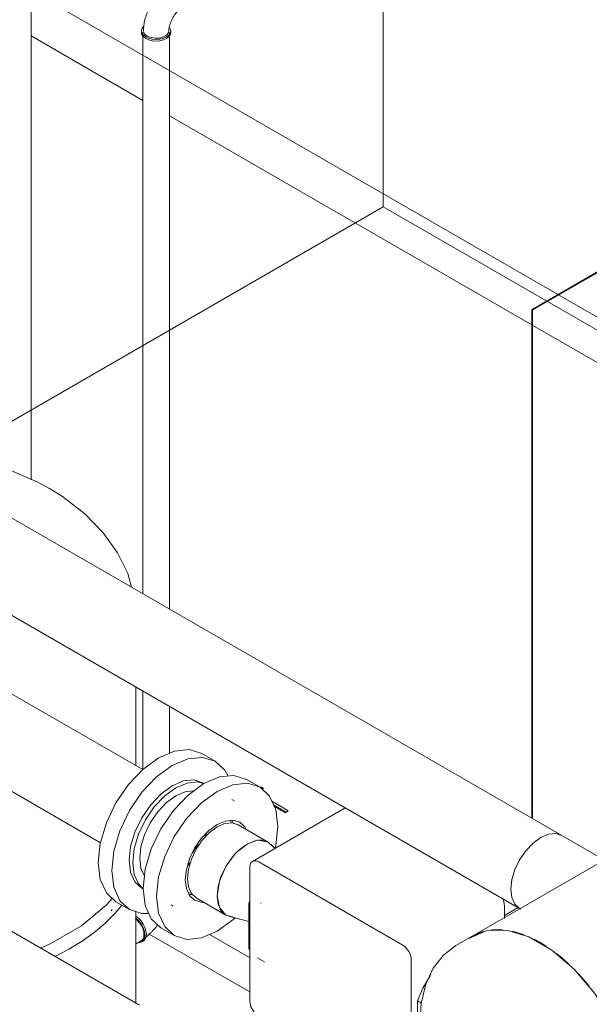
# Model space of a CAD drawing. Header units: metres. Extents: x -54598 to 1827199, y -329446 to -256744.
# Tile 407 of 474: x 222261 to 223159, y -285430 to -283878. Entities that reach past the tile are written whole.
import ezdxf

# ---------------------------------------------------------------- set-up
doc = ezdxf.new("R2010")
doc.units = ezdxf.units.M
for name, color, linetype, lineweight in [('G-ANNO-SYMB', 7, 'Continuous', 9), ('M-EQPM', 7, 'Continuous', 20), ('M-HVAC-DUCT', 70, 'Continuous', 20), ('P-PIPE', 7, 'Continuous', 20)]:
    doc.layers.add(name, color=color, linetype=linetype, lineweight=lineweight)

# ---------------------------------------------------------------- blocks, each defined once
blk = doc.blocks.new('PREXTHERM RSW 1890 - PREXTHERM RSW 1890-566327-AKS22')
at = {"layer": 'M-EQPM'}
for p, q in [((12790.5, 16565.6), (12966.4, 16464)), ((14183.3, 16483), (13579.8, 16134.6)), ((13581.2, 16133.8), (14184.7, 16482.2)), ((13008.6, 16439.6), (13579.4, 16110.1)), ((13579.3, 16133.6), (13579.3, 16110.4)), ((13580.7, 16109.6), (13580.7, 16132.8)), ((13579.3, 16109.1), (13579.3, 15332.8)), ((13580.7, 15332), (13580.7, 16108.3)), ((13580.8, 16109.3), (14368.3, 15654.6)), ((12976.7, 15149.9), (13135, 15058.6)), ((13071.5, 15149.2), (13134.6, 15112.7))]:
    blk.add_line(p, q, dxfattribs=at)
for points in [[(13579.8, 16134.6, 0), (13579.7, 16134.5, 0), (13579.5, 16134.4, 0), (13579.4, 16134.2, 0), (13579.3, 16134, 0), (13579.3, 16133.8, 0), (13579.3, 16133.6, 0)], [(13580.7, 16132.8, 0), (13580.7, 16133, 0), (13580.7, 16133.2, 0), (13580.8, 16133.4, 0), (13580.9, 16133.5, 0), (13581.1, 16133.7, 0), (13581.2, 16133.8, 0)], [(13579.3, 16110.4, 0), (13579.3, 16110.3, 0), (13579.3, 16110.1, 0), (13579.4, 16110.1, 0), (13579.5, 16110, 0), (13579.7, 16110, 0), (13579.8, 16110.1, 0)], [(13579.8, 16110.1, 0), (13579.7, 16110, 0), (13579.5, 16109.9, 0), (13579.4, 16109.7, 0), (13579.3, 16109.5, 0), (13579.3, 16109.3, 0), (13579.3, 16109.1, 0)], [(13580.8, 16109.3, 0), (13580.7, 16109.3, 0), (13580.7, 16109.5, 0), (13580.7, 16109.6, 0)], [(13580.7, 16108.3, 0), (13580.7, 16108.5, 0), (13580.7, 16108.7, 0), (13580.8, 16108.9, 0), (13580.9, 16109, 0), (13581.1, 16109.2, 0)]]:
    blk.add_polyline3d(points, dxfattribs=at)
blk = doc.blocks.new('Reflex_N - Reflex N500 grey-733570-AKS22')
at = {"layer": 'M-EQPM', "color": 22}
for p, q in [((12955.5, 15415.4), (12955.5, 15539.4)), ((12916.6, 15186.5), (12918.4, 15188.7)), ((12955.5, 15040.7), (12955.5, 15185.4))]:
    blk.add_line(p, q, dxfattribs=at)
for points in [[(12577.6, 15911.1, 0), (12583.9, 15911.5, 0), (12641.7, 15908.5, 0), (12698.1, 15899.1, 0), (12751.4, 15883.7, 0), (12800.2, 15862.9, 0), (12819.5, 15852.5, 0)], [(12282.7, 15799.2, 0), (12295.5, 15812.4, 0), (12330.8, 15839.7, 0), (12372.3, 15863.7, 0), (12384.7, 15869, 0)], [(12948.7, 15696.9, 0), (12942.7, 15718, 0), (12926.7, 15751, 0), (12904.3, 15782.6, 0), (12875.4, 15812.4, 0), (12840.1, 15839.7, 0), (12819.5, 15852.5, 0)], [(12805.6, 15127.7, 0), (12821.8, 15135, 0), (12870.1, 15162.9, 0), (12908.7, 15195.4, 0), (12918.8, 15206.6, 0)], [(12933.4, 15195.5, 0), (12929.5, 15190.4, 0), (12922.6, 15182.5, 0), (12915.3, 15174.7, 0), (12907.4, 15167.1, 0), (12898.9, 15159.7, 0), (12890, 15152.5, 0), (12880.7, 15145.5, 0), (12870.8, 15138.7, 0), (12860.5, 15132.2, 0), (12849.8, 15126, 0), (12838.6, 15119.9, 0), (12827.7, 15114.5, 0)]]:
    blk.add_polyline3d(points, dxfattribs=at)
blk = doc.blocks.new('ADSK_ЧугунРезьба_Угольник_ГОСТ8946-75 - Неоцинкованные-733586-AKS22')
at = {"layer": 'P-PIPE', "color": 22}
for p, q in [((12955.1, 15184.6), (12955.9, 15185.5)), ((12965, 15137.6), (12967.3, 15138.9))]:
    blk.add_line(p, q, dxfattribs=at)
for points in [[(12959.4, 15136.6, 0), (12961.6, 15136.5, 0), (12965, 15137.6, 0), (12967.6, 15140, 0), (12969.3, 15143.6, 0), (12969.8, 15148.2, 0), (12969.3, 15153.4, 0), (12967.6, 15158.9, 0), (12965, 15164.4, 0), (12961.6, 15169.3, 0), (12957.7, 15173.5, 0), (12955.1, 15175.5, 0)], [(12955.7, 15177.9, 0), (12959.9, 15174.8, 0), (12963.9, 15170.6, 0), (12967.3, 15165.7, 0), (12969.9, 15160.2, 0), (12971.5, 15154.7, 0), (12972.1, 15149.5, 0), (12971.5, 15144.9, 0), (12969.9, 15141.3, 0), (12967.3, 15138.9, 0), (12966.1, 15138.3, 0)], [(12990.1, 15164.4, 0), (12988.8, 15162.6, 0), (12987.4, 15160.9, 0), (12986, 15159.1, 0), (12984.6, 15157.4, 0), (12983.1, 15155.8, 0), (12981.5, 15154.2, 0), (12980, 15152.6, 0), (12978.4, 15151.1, 0), (12976.7, 15149.6, 0), (12975.1, 15148.2, 0), (12973.4, 15146.8, 0), (12971.6, 15145.5, 0), (12969.9, 15144.3, 0), (12968, 15143.1, 0), (12966.2, 15141.9, 0), (12965.7, 15141.7, 0)]]:
    blk.add_polyline3d(points, dxfattribs=at)
blk = doc.blocks.new('PREXTHERM RSW 1250 - PREXTHERM RSW 1250-733596-AKS22')
at = {"layer": 'M-EQPM'}
blk.add_line((12961.4, 15037.6), (12275.2, 15433.8), dxfattribs=at)
blk = doc.blocks.new('TOP S - TOP-S 80_20 DM PN10_400-706277-AKS22')
at = {"layer": 'M-EQPM'}
for p, q in [((13285.4, 15348.9), (13139.1, 15264.5)), ((13375.4, 15132.9), (13149.1, 15263.5)), ((13135, 15255.4), (13135, 15044.7)), ((13133.6, 15197.9), (13134.8, 15201.3)), ((13133.6, 15126.7), (13133.6, 15197.9)), ((13133.6, 15197.9), (13135, 15197)), ((13153, 15199.2), (13152.5, 15197.9)), ((13536.6, 15193.3), (13536.6, 15174.3)), ((13536.6, 15179.4), (13557.8, 15191.7)), ((13134.8, 15124.6), (13133.6, 15126.7)), ((13135, 15125.9), (13133.6, 15126.7)), ((13147.2, 15112.4), (13158.5, 15105.9)), ((13389.5, 14897.7), (13389.5, 15108.4)), ((13399.4, 14973.2), (13399.4, 15044.4)), ((13399.4, 15044.4), (13405.6, 15040.8)), ((13149.1, 15020.2), (13375.4, 14889.6)), ((13409.2, 14967.6), (13399.4, 14973.2)), ((13385.4, 14888.6), (13426.2, 14912.1))]:
    blk.add_line(p, q, dxfattribs=at)
for points in [[(13149.1, 15263.5, 0), (13145.5, 15265.1, 0), (13142.1, 15265.4, 0), (13139.1, 15264.5, 0), (13136.9, 15262.4, 0), (13135.5, 15259.3, 0), (13135, 15255.4, 0)], [(13533.2, 15206, 0), (13534.7, 15202.6, 0), (13536.1, 15197.8, 0), (13536.6, 15193.3, 0)], [(13389.5, 15108.4, 0), (13389.1, 15112.9, 0), (13387.7, 15117.6, 0), (13385.4, 15122.3, 0), (13382.5, 15126.6, 0), (13379.1, 15130.2, 0), (13375.4, 15132.9, 0)], [(13399.4, 15044.4, 0), (13407.9, 15064.6, 0), (13419.1, 15084, 0), (13420.5, 15086.1, 0)], [(13135, 15044.7, 0), (13135.5, 15040.2, 0), (13136.9, 15035.4, 0), (13139.1, 15030.8, 0), (13142.1, 15026.5, 0), (13145.5, 15022.9, 0), (13149.1, 15020.2, 0)], [(13410.9, 14960.3, 0), (13407.9, 14962.6, 0), (13399.4, 14973.2, 0)], [(13375.4, 14889.6, 0), (13379.1, 14888, 0), (13382.5, 14887.7, 0), (13385.4, 14888.6, 0), (13387.7, 14890.7, 0), (13389.1, 14893.8, 0), (13389.5, 14897.7, 0)]]:
    blk.add_polyline3d(points, dxfattribs=at)
blk = doc.blocks.new('ADSK_СтальСварка_Переход_ГОСТ17378-2001 - Исполнение 2-733603-AKS22')
at = {"layer": 'P-PIPE', "color": 5}
for p, q in [((13175, 15285), (13168.8, 15291.3)), ((13103.1, 15177.5), (13133.6, 15169.5))]:
    blk.add_line(p, q, dxfattribs=at)
for points in [[(13083.7, 15210.2, 0), (13087.3, 15233.1, 0), (13097.5, 15256.6, 0), (13112.7, 15277.2, 0), (13130.7, 15291.7, 0), (13146.8, 15297.7, 0)], [(13147.5, 15297.8, 0), (13148.7, 15297.9, 0), (13164, 15295, 0), (13171.9, 15287.4, 0)], [(13108, 15176.7, 0), (13097.5, 15179.8, 0), (13087.3, 15191.5, 0), (13083.7, 15210.2, 0)]]:
    blk.add_polyline3d(points, dxfattribs=at)
blk = doc.blocks.new('Tecofi_CB4450_Клапан обратный межфланцевый - Клапан обратный двухстворчатый межфланцевый_CB 4450-733621-AKS22')
at = {"layer": 'P-PIPE', "color": 5}
for p, q in [((13063.1, 15387.3), (13061, 15388.5)), ((13153.7, 15381.4), (13151.2, 15381.4)), ((13153.4, 15379.4), (13156.4, 15379.8)), ((13156.4, 15379.8), (13153.7, 15381.4)), ((13156.4, 15378.2), (13154.9, 15378)), ((13156.4, 15379.8), (13156.4, 15378.2)), ((13110.5, 15360), (13107, 15362)), ((13195, 15344.9), (13170, 15359.4)), ((13172.5, 15353.8), (13191.5, 15342.8)), ((13191.5, 15341.2), (13173.5, 15351.6)), ((13191.5, 15342.8), (13195, 15344.9)), ((13195, 15343.3), (13191.5, 15341.2)), ((13191.5, 15342.8), (13191.5, 15341.2)), ((13195, 15344.9), (13195, 15343.3)), ((13104.5, 15329.2), (13106, 15325.2)), ((13106, 15325.2), (13104.5, 15329.2)), ((13064.6, 15302.3), (13066.3, 15307.9)), ((13066.3, 15307.9), (13064.6, 15302.3)), ((13037.3, 15257.8), (13041.4, 15262.2)), ((13041.4, 15262.2), (13037.3, 15257.8)), ((12965, 15222.3), (12967.1, 15221)), ((13042.4, 15214.9), (13038.1, 15214.2)), ((13038.1, 15214.2), (13042.4, 15214.9)), ((13011, 15195.7), (13014.5, 15193.7))]:
    blk.add_line(p, q, dxfattribs=at)
for points in [[(12945.1, 15266.2, 0), (12947.4, 15287.8, 0), (12954.2, 15310.6, 0), (12965, 15333.1, 0), (12979, 15353.7, 0), (12995.4, 15371, 0), (13013, 15383.8, 0), (13030.5, 15391.2, 0), (13046.9, 15392.9, 0), (13061, 15388.5, 0)], [(13062.3, 15387.3, 0), (13052.6, 15389.6, 0), (13036.2, 15388, 0), (13018.6, 15380.5, 0), (13001.1, 15367.7, 0), (12984.7, 15350.4, 0), (12970.6, 15329.8, 0), (12959.8, 15307.4, 0), (12953.1, 15284.6, 0), (12950.7, 15262.9, 0)], [(12961.7, 15269.3, 0), (12963.6, 15287.4, 0), (12969.3, 15306.5, 0), (12978.4, 15325.4, 0), (12990.2, 15342.6, 0), (13003.9, 15357.1, 0), (13018.6, 15367.9, 0), (13033.4, 15374.1, 0), (13046.6, 15375.5, 0)], [(13045, 15277.7, 0), (13049.2, 15284.5, 0), (13053, 15291.5, 0)], [(12965, 15222.3, 0), (12954.2, 15232.3, 0), (12947.4, 15247.2, 0), (12945.1, 15266.2, 0)], [(12950.7, 15262.9, 0), (12953.1, 15244, 0), (12959.8, 15229, 0), (12966.7, 15221.7, 0)], [(12969, 15241.2, 0), (12963.6, 15253.4, 0), (12961.7, 15269.3, 0)]]:
    blk.add_polyline3d(points, dxfattribs=at)
blk = doc.blocks.new('VM_Фланец_ГОСТ 332591 - VM_Фланец_ГОСТ 33259-2015-733625-AKS22')
at = {"layer": 'P-PIPE'}
for p, q in [((13080.5, 15422.3), (13059.3, 15434.6)), ((12924.3, 15200.7), (12945.5, 15188.5))]:
    blk.add_line(p, q, dxfattribs=at)
for points in [[(12896.3, 15262.5, 0), (12899.6, 15292.9, 0), (12909.1, 15325, 0), (12924.3, 15356.6, 0), (12944, 15385.5, 0), (12967.1, 15409.8, 0), (12991.8, 15427.9, 0), (13016.5, 15438.4, 0), (13039.5, 15440.7, 0), (13059.3, 15434.6, 0)], [(13100.6, 15399.6, 0), (13095.6, 15408.2, 0), (13080.5, 15422.3, 0), (13060.7, 15428.4, 0), (13037.7, 15426.1, 0), (13013, 15415.6, 0), (12988.3, 15397.6, 0), (12965.2, 15373.3, 0), (12945.5, 15344.4, 0), (12930.3, 15312.8, 0), (12920.8, 15280.7, 0), (12917.5, 15250.3, 0)], [(13049.6, 15286.8, 0), (13048.5, 15284.9, 0), (13047.3, 15283, 0)], [(12924.3, 15200.7, 0), (12909.1, 15214.8, 0), (12899.6, 15235.9, 0), (12896.3, 15262.5, 0)], [(12917.5, 15250.3, 0), (12920.8, 15223.6, 0), (12930.3, 15202.5, 0), (12945.5, 15188.5, 0), (12965.2, 15182.4, 0), (12975.2, 15182.4, 0)]]:
    blk.add_polyline3d(points, dxfattribs=at)
blk = doc.blocks.new('VM_Фланец_ГОСТ 332591 - VM_Фланец_ГОСТ 33259-2015-V198-AKS22')
at = {"layer": 'P-PIPE'}
for p, q in [((13151.2, 15381.5), (13130, 15393.7)), ((13109.1, 15325.1), (13107, 15329.3)), ((13039.3, 15212), (13044, 15212.3)), ((12995, 15159.9), (13016.2, 15147.7))]:
    blk.add_line(p, q, dxfattribs=at)
for points in [[(12967, 15221.7, 0), (12970.3, 15252.1, 0), (12979.8, 15284.2, 0), (12995, 15315.8, 0), (13014.7, 15344.7, 0), (13037.8, 15369, 0), (13062.5, 15387, 0), (13087.2, 15397.5, 0), (13110.2, 15399.8, 0), (13130, 15393.7, 0)], [(13179.1, 15319.7, 0), (13175.9, 15346.3, 0), (13166.4, 15367.4, 0), (13151.2, 15381.5, 0), (13131.4, 15387.6, 0), (13108.4, 15385.3, 0), (13083.7, 15374.8, 0), (13059, 15356.8, 0), (13036, 15332.5, 0), (13016.2, 15303.5, 0), (13001, 15271.9, 0), (12991.5, 15239.9, 0), (12988.2, 15209.5, 0)], [(13033.5, 15235.6, 0), (13035.2, 15251.6, 0), (13040.2, 15268.4, 0), (13048.2, 15285.1, 0), (13058.6, 15300.3, 0), (13070.7, 15313.1, 0), (13083.7, 15322.5, 0), (13096.7, 15328.1, 0), (13108.8, 15329.3, 0), (13119.2, 15326.1, 0), (13127.2, 15318.7, 0), (13128.9, 15315.8, 0)], [(13174.9, 15284.9, 0), (13175.9, 15289.3, 0), (13179.1, 15319.7, 0)], [(13062, 15199.8, 0), (13058.6, 15199.9, 0), (13048.2, 15203.1, 0), (13040.2, 15210.5, 0), (13035.2, 15221.6, 0), (13033.5, 15235.6, 0)], [(12995, 15159.9, 0), (12979.8, 15174, 0), (12970.3, 15195, 0), (12967, 15221.7, 0)], [(12988.2, 15209.5, 0), (12991.5, 15182.8, 0), (13001, 15161.7, 0), (13016.2, 15147.7, 0), (13036, 15141.5, 0), (13059, 15143.8, 0), (13083.7, 15154.3, 0), (13108.4, 15172.4, 0), (13112.2, 15175.8, 0)]]:
    blk.add_polyline3d(points, dxfattribs=at)
blk = doc.blocks.new('ADSK_СтальСварка_Врезка - Врезка стальная-737272-AKS22')
at = {"layer": 'P-PIPE', "color": 1}
for p, q in [((13695.1, 15265.9), (13626.7, 15305.4)), ((13560.2, 15190.3), (13562.1, 15189.2))]:
    blk.add_line(p, q, dxfattribs=at)
for points in [[(13546.4, 15220.7, 0), (13548, 15235.7, 0), (13552.7, 15251.5, 0), (13560.2, 15267, 0), (13570, 15281.3, 0), (13581.3, 15293.3, 0), (13593.5, 15302.1, 0), (13605.6, 15307.3, 0), (13617, 15308.4, 0), (13626.7, 15305.4, 0)], [(13560.2, 15190.3, 0), (13552.7, 15197.2, 0), (13548, 15207.6, 0), (13546.4, 15220.7, 0)]]:
    blk.add_polyline3d(points, dxfattribs=at)
blk = doc.blocks.new('ADSK_СтальСварка_Заглушка_ГОСТ17379-2001 - Исполнение 2-V200-AKS22')
at = {"layer": 'P-PIPE', "color": 1}
for p, q in [((13486.4, 15147), (13459.9, 15131.7)), ((13672.9, 14762.8), (13699.4, 14778.1))]:
    blk.add_line(p, q, dxfattribs=at)
for points in [[(13743.5, 14875.6, 0), (13739.2, 14919.7, 0), (13726.3, 14966.4, 0), (13705.7, 15012.8, 0), (13678.5, 15056.3, 0), (13646.3, 15094.3, 0), (13611.1, 15124.7, 0), (13574.8, 15145.7, 0), (13539.5, 15156, 0), (13507.4, 15155.1, 0), (13480.2, 15142.9, 0)], [(13459.9, 15131.7, 0), (13440.2, 15116.6, 0), (13424.2, 15096.3, 0), (13412.4, 15070.8, 0), (13405.3, 15040.4, 0), (13403.6, 15014.1, 0)], [(13672.9, 14762.8, 0), (13650, 14753.2, 0), (13624.4, 14749.6, 0), (13596.4, 14752, 0), (13566.5, 14761.1, 0), (13535.5, 14777.2, 0), (13504.6, 14800.5, 0), (13475.2, 14830.5, 0), (13449.1, 14866.4, 0), (13427.8, 14906.4, 0), (13412.9, 14948.3, 0), (13404.9, 14989.7, 0), (13403.6, 15014.1, 0)], [(13697.3, 14776.9, 0), (13705.7, 14782.1, 0), (13726.3, 14804.7, 0), (13739.2, 14836.5, 0), (13743.5, 14875.6, 0)]]:
    blk.add_polyline3d(points, dxfattribs=at)
blk = doc.blocks.new('ADSK_ЧугунРезьба_Угольник_ГОСТ8946-75 - Неоцинкованные-V203-AKS22')
at = {"layer": 'P-PIPE', "color": 22}
for p, q in [((13010, 16650.1), (13007.7, 16648.8)), ((13009.3, 16646), (13007.9, 16644.9)), ((13030.9, 16608.6), (13033.2, 16609.9)), ((12964.3, 16573.6), (12964.3, 16570.9)), ((12967.7, 16574.9), (12967.5, 16573.6)), ((13010.7, 16570.9), (13010.7, 16573.6))]:
    blk.add_line(p, q, dxfattribs=at)
for points in [[(13009.3, 16646, 0), (13007.5, 16644.9, 0), (13005.7, 16643.7, 0), (13003.9, 16642.5, 0), (13002.1, 16641.2, 0), (13000.4, 16639.8, 0), (12998.7, 16638.4, 0), (12997.1, 16637, 0), (12995.5, 16635.5, 0), (12993.9, 16633.9, 0), (12992.4, 16632.3, 0), (12990.9, 16630.7, 0), (12989.4, 16629, 0), (12988, 16627.2, 0), (12986.6, 16625.5, 0), (12985.2, 16623.7, 0), (12983.9, 16621.8, 0), (12982.6, 16620, 0), (12981.4, 16618.1, 0), (12980.2, 16616.2, 0), (12979.1, 16614.2, 0), (12978, 16612.2, 0), (12977, 16610.2, 0), (12976, 16608.2, 0), (12975, 16606.1, 0), (12974.1, 16604.1, 0), (12973.3, 16602, 0), (12972.5, 16599.9, 0), (12971.7, 16597.8, 0), (12971.1, 16595.7, 0), (12970.4, 16593.5, 0), (12969.9, 16591.4, 0), (12969.3, 16589.3, 0), (12968.9, 16587.1, 0), (12968.5, 16585, 0), (12968.2, 16582.8, 0), (12967.9, 16580.6, 0), (12967.7, 16578.5, 0), (12967.6, 16576.3, 0), (12967.5, 16574.1, 0), (12967.5, 16573.6, 0)], [(13019.3, 16647.6, 0), (13015.1, 16649.4, 0), (13011.1, 16649.8, 0), (13007.7, 16648.8, 0), (13005.1, 16646.3, 0), (13003.5, 16642.7, 0)], [(13010, 16650.1, 0), (13013.4, 16651.1, 0), (13017.4, 16650.7, 0), (13021.6, 16648.9, 0)], [(13019.3, 16645, 0), (13014.5, 16646.8, 0), (13010.2, 16646.4, 0)], [(13024.4, 16607.7, 0), (13027.5, 16607.5, 0), (13030.9, 16608.6, 0), (13033.5, 16611, 0), (13035.2, 16614.6, 0), (13035.7, 16619.2, 0), (13035.2, 16624.4, 0), (13033.5, 16629.9, 0), (13030.9, 16635.4, 0), (13027.5, 16640.3, 0), (13023.6, 16644.5, 0), (13019.3, 16647.6, 0)], [(13028.4, 16610.9, 0), (13031.6, 16613.4, 0), (13033.3, 16617.8, 0), (13033.3, 16623.5, 0), (13031.6, 16629.8, 0), (13028.4, 16635.9, 0), (13024.2, 16641.2, 0), (13019.3, 16645, 0)], [(13021.6, 16648.9, 0), (13025.8, 16645.8, 0), (13029.8, 16641.6, 0), (13033.2, 16636.7, 0), (13035.8, 16631.2, 0), (13037.4, 16625.7, 0)], [(13037.6, 16625, 0), (13038, 16620.5, 0), (13037.4, 16615.9, 0), (13035.8, 16612.3, 0), (13033.2, 16609.9, 0), (13032, 16609.3, 0)], [(13029.3, 16611.3, 0), (13028.6, 16610.9, 0), (13027.9, 16610.5, 0), (13027.2, 16609.9, 0), (13026.4, 16609.4, 0), (13025.6, 16608.8, 0), (13024.8, 16608.1, 0), (13024, 16607.4, 0), (13023.2, 16606.6, 0), (13022.4, 16605.8, 0), (13021.5, 16604.9, 0), (13020.7, 16604, 0), (13019.9, 16603.1, 0), (13019.1, 16602.1, 0), (13018.3, 16601.1, 0), (13017.5, 16600.1, 0), (13016.7, 16599, 0), (13016, 16597.9, 0), (13015.3, 16596.8, 0), (13014.6, 16595.6, 0), (13013.9, 16594.5, 0), (13013.3, 16593.3, 0), (13012.7, 16592.1, 0), (13012.1, 16591, 0), (13011.5, 16589.8, 0), (13011, 16588.6, 0), (13010.5, 16587.4, 0), (13010.1, 16586.2, 0), (13009.6, 16585, 0), (13009.3, 16583.8, 0), (13008.9, 16582.7, 0), (13008.6, 16581.6, 0), (13008.4, 16580.5, 0), (13008.1, 16579.4, 0), (13007.9, 16578.3, 0), (13007.8, 16577.3, 0), (13007.7, 16576.4, 0), (13007.6, 16575.5, 0), (13007.5, 16574.6, 0), (13007.5, 16573.8, 0), (13007.5, 16573.6, 0)], [(12967.4, 16580.3, 0), (12965.1, 16577, 0), (12964.3, 16573.6, 0), (12965.1, 16570.1, 0), (12967.4, 16566.9, 0), (12971.1, 16564.1, 0)], [(12971.1, 16564.1, 0), (12975.9, 16562, 0), (12981.5, 16560.6, 0), (12987.5, 16560.2, 0), (12993.5, 16560.6, 0), (12999.1, 16562, 0), (13003.9, 16564.1, 0), (13007.6, 16566.9, 0), (13009.9, 16570.1, 0), (13010.7, 16573.6, 0), (13009.9, 16577, 0), (13008.1, 16579.8, 0)], [(12971.1, 16561.5, 0), (12967.4, 16564.2, 0), (12965.1, 16567.5, 0), (12964.3, 16570.9, 0), (12964.4, 16572.3, 0)], [(12967.6, 16572.5, 0), (12969.4, 16568.7, 0), (12973.4, 16565.4, 0)], [(13010.6, 16572.3, 0), (13010.7, 16570.9, 0), (13009.9, 16567.5, 0), (13007.6, 16564.2, 0), (13003.9, 16561.5, 0), (12999.1, 16559.3, 0), (12993.5, 16558, 0), (12987.5, 16557.5, 0), (12981.5, 16558, 0), (12975.9, 16559.3, 0), (12971.1, 16561.5, 0)], [(12973.4, 16565.4, 0), (12979.1, 16563.1, 0), (12985.8, 16562.1, 0), (12992.7, 16562.4, 0), (12999, 16564.1, 0), (13003.9, 16566.9, 0), (13006.8, 16570.6, 0), (13007.4, 16574.6, 0)]]:
    blk.add_polyline3d(points, dxfattribs=at)
blk = doc.blocks.new('ADSK_Отвод_Круглый - Стандарт-697106-AKS22')
at = {"layer": 'M-HVAC-DUCT', "color": 5}
for p, q in [((12409.7, 17142.5), (12409.7, 17009.2)), ((12859.7, 17084.7), (12859.7, 17142.5)), ((12860.2, 17085), (12857.1, 17093)), ((12858.3, 17089.3), (12859.3, 17084.4)), ((12412.3, 16995.1), (12522.8, 16710.4)), ((12917.1, 16938.1), (12899.6, 16983.3)), ((12967.8, 16875.2), (12917.1, 16938.1)), ((12522.8, 16710.5), (12682.5, 16511.8))]:
    blk.add_line(p, q, dxfattribs=at)
for points in [[(12411.1, 17157, 0), (12411.1, 17127.9, 0), (12422.3, 17099.6, 0), (12444.2, 17073.4, 0), (12475.6, 17050.6, 0)], [(12793.8, 17050.6, 0), (12825.2, 17073.4, 0), (12847.1, 17099.6, 0), (12858.3, 17127.9, 0), (12858.3, 17157, 0)], [(12475.6, 17050.6, 0), (12515, 17032.5, 0), (12560.4, 17019.9, 0), (12609.5, 17013.4, 0), (12659.9, 17013.4, 0), (12709, 17019.9, 0), (12754.4, 17032.5, 0), (12793.8, 17050.6, 0)], [(12475.6, 16952.2, 0), (12444.2, 16964, 0), (12422.3, 16979.8, 0), (12411.1, 16998.8, 0), (12411.1, 17020.1, 0)], [(12730.2, 16972.7, 0), (12709, 16965.8, 0), (12659.9, 16953.4, 0), (12609.5, 16945.6, 0), (12560.4, 16942.8, 0), (12515, 16945, 0), (12475.6, 16952.2, 0)], [(12917.1, 16938.1, 0), (12917, 16938, 0), (12910.2, 16934.1, 0), (12893.9, 16924.7, 0), (12868.9, 16910.3, 0), (12836.4, 16891.5, 0)], [(12836.4, 16891.5, 0), (12798.1, 16869.4, 0), (12797.4, 16869, 0)], [(12682.3, 16802.6, 0), (12668.2, 16794.4, 0), (12627.2, 16770.7, 0), (12590.8, 16749.7, 0), (12560.9, 16732.4, 0)], [(12877, 16777.6, 0), (12873.8, 16775.2, 0), (12837, 16744.1, 0), (12817.5, 16724.8, 0)], [(12560.9, 16732.4, 0), (12538.9, 16719.8, 0), (12526.1, 16712.4, 0), (12523, 16710.5, 0)]]:
    blk.add_polyline3d(points, dxfattribs=at)
blk = doc.blocks.new('fsdfasdf')
at = {"layer": 'G-ANNO-SYMB'}
for p, q in [((454544.3, 108752.6), (454544.3, 102863.5)), ((457812.6, 100997.1), (449462, 105818.3)), ((449462, 99929.2), (454544.3, 102863.5)), ((462895, 98042.3), (454544.3, 102863.5))]:
    blk.add_line(p, q, dxfattribs=at)
at = {"layer": 'P-PIPE', "color": 22}
for p, q in [((453989.4, 102433), (453989.4, 103396.2)), ((454165.3, 103138.2), (454165.3, 102254)), ((454207.6, 102229.5), (454207.6, 103138.2)), ((454165.3, 102100.4), (454165.3, 101976.4)), ((454207.6, 102002.3), (454207.6, 102076)), ((454154, 101701.5), (454162.9, 101706.6))]:
    blk.add_line(p, q, dxfattribs=at)
at = {"layer": 'P-PIPE', "color": 1}
for p, q in [((457362.8, 103260.1), (454685.3, 101714.3)), ((454825.6, 101872.7), (452882.9, 102994.3)), ((452816.4, 102879.1), (454759.1, 101757.5)), ((454791.8, 101703.7), (454781.9, 101709)), ((454801.7, 101697.6), (454791.8, 101703.7))]:
    blk.add_line(p, q, dxfattribs=at)
at = {"layer": 'P-PIPE', "color": 5}
for p, q in [((454165.3, 101976.4), (453519.3, 102349.3)), ((453452.8, 102234.1), (454098.8, 101861.2)), ((454362.9, 101862.2), (454315.8, 101889.4)), ((454249.3, 101774.2), (454296.4, 101747.1))]:
    blk.add_line(p, q, dxfattribs=at)
for points in [[(454235.6, 101804.7, 0), (454237.2, 101819.7, 0), (454241.9, 101835.5, 0), (454249.3, 101851, 0), (454259.1, 101865.3, 0), (454270.4, 101877.2, 0), (454282.6, 101886.1, 0)], [(454282.6, 101886.1, 0), (454294.8, 101891.3, 0), (454306.1, 101892.4, 0), (454315.8, 101889.4, 0)], [(454329.7, 101859, 0), (454317.5, 101850.1, 0), (454313.6, 101846.4, 0)], [(454346.4, 101865.1, 0), (454341.8, 101864.1, 0), (454329.7, 101859, 0)], [(454371.3, 101854, 0), (454370.4, 101855.3, 0), (454362.9, 101862.2, 0), (454353.2, 101865.3, 0), (454349.5, 101865.3, 0)], [(454309.8, 101842.4, 0), (454306.1, 101838.1, 0), (454296.4, 101823.9, 0), (454288.9, 101808.3, 0), (454287, 101803, 0)], [(454249.3, 101774.2, 0), (454241.9, 101781.2, 0), (454237.2, 101791.5, 0), (454235.6, 101804.7, 0)], [(454285.5, 101797.7, 0), (454284.2, 101792.5, 0), (454282.6, 101777.5, 0)], [(454282.6, 101777.5, 0), (454284.2, 101764.4, 0), (454285.5, 101760.6, 0)], [(454287, 101757.1, 0), (454288.9, 101754, 0), (454296.4, 101747.1, 0), (454306.1, 101744.1, 0), (454307.7, 101744, 0)]]:
    blk.add_polyline3d(points, dxfattribs=at)
at = {"layer": 'P-PIPE', "color": 1}
for points in [[(454792.4, 101869.4, 0), (454780.2, 101860.5, 0), (454768.9, 101848.6, 0), (454759.1, 101834.3, 0), (454751.7, 101818.7, 0), (454747, 101802.9, 0), (454745.4, 101788, 0)], [(454825.6, 101872.7, 0), (454815.9, 101875.7, 0), (454804.5, 101874.6, 0), (454792.4, 101869.4, 0)], [(454745.4, 101788, 0), (454747, 101774.8, 0), (454751.7, 101764.5, 0), (454759.1, 101757.5, 0)], [(454702.3, 101721.3, 0), (454697.9, 101720, 0), (454680.5, 101711.2, 0)], [(454732.7, 101723.9, 0), (454726.5, 101724.2, 0), (454715, 101723.7, 0)], [(454766.4, 101715.9, 0), (454758.3, 101718.7, 0), (454747.4, 101721.6, 0)], [(454836.3, 101670.3, 0), (454825.3, 101680, 0), (454817.2, 101686.5, 0)], [(454868.6, 101635, 0), (454857.2, 101648.7, 0), (454850.9, 101655.7, 0)]]:
    blk.add_polyline3d(points, dxfattribs=at)
at = {"layer": 'P-PIPE', "color": 22}
for points in [[(454154, 101741.1, 0), (454156.2, 101739.4, 0), (454159.8, 101735.6, 0), (454162.9, 101731, 0), (454165.3, 101726.1, 0), (454166.8, 101721.1, 0), (454167.3, 101716.3, 0)], [(454167.3, 101716.3, 0), (454166.8, 101712.1, 0), (454165.3, 101708.8, 0), (454162.9, 101706.6, 0)]]:
    blk.add_polyline3d(points, dxfattribs=at)
at = {"layer": 'M-EQPM'}
for name in ['PREXTHERM RSW 1890 - PREXTHERM RSW 1890-566327-AKS22', 'PREXTHERM RSW 1250 - PREXTHERM RSW 1250-733596-AKS22', 'TOP S - TOP-S 80_20 DM PN10_400-706277-AKS22']:
    blk.add_blockref(name, (441198.9, 86567.3), dxfattribs=at)
at = {"layer": 'M-EQPM', "color": 22}
blk.add_blockref('Reflex_N - Reflex N500 grey-733570-AKS22', (441198.9, 86567.3), dxfattribs=at)
at = {"layer": 'M-HVAC-DUCT', "color": 5}
blk.add_blockref('ADSK_Отвод_Круглый - Стандарт-697106-AKS22', (441198.9, 86567.3), dxfattribs=at)
at = {"layer": 'P-PIPE', "color": 22}
for name in ['ADSK_ЧугунРезьба_Угольник_ГОСТ8946-75 - Неоцинкованные-V203-AKS22', 'ADSK_ЧугунРезьба_Угольник_ГОСТ8946-75 - Неоцинкованные-733586-AKS22']:
    blk.add_blockref(name, (441198.9, 86567.3), dxfattribs=at)
at = {"layer": 'P-PIPE'}
for name in ['VM_Фланец_ГОСТ 332591 - VM_Фланец_ГОСТ 33259-2015-733625-AKS22', 'VM_Фланец_ГОСТ 332591 - VM_Фланец_ГОСТ 33259-2015-V198-AKS22']:
    blk.add_blockref(name, (441198.9, 86567.3), dxfattribs=at)
at = {"layer": 'P-PIPE', "color": 5}
for name in ['Tecofi_CB4450_Клапан обратный межфланцевый - Клапан обратный двухстворчатый межфланцевый_CB 4450-733621-AKS22', 'ADSK_СтальСварка_Переход_ГОСТ17378-2001 - Исполнение 2-733603-AKS22']:
    blk.add_blockref(name, (441198.9, 86567.3), dxfattribs=at)
at = {"layer": 'P-PIPE', "color": 1}
for name in ['ADSK_СтальСварка_Врезка - Врезка стальная-737272-AKS22', 'ADSK_СтальСварка_Заглушка_ГОСТ17379-2001 - Исполнение 2-V200-AKS22']:
    blk.add_blockref(name, (441198.9, 86567.3), dxfattribs=at)

msp = doc.modelspace()

# ---------------------------------------------------------------- block references
at = {"color": 5, "lineweight": 30}
msp.add_blockref('fsdfasdf', (-231710.1, -387036.1), dxfattribs=at)

doc.saveas('drawing.dxf')
